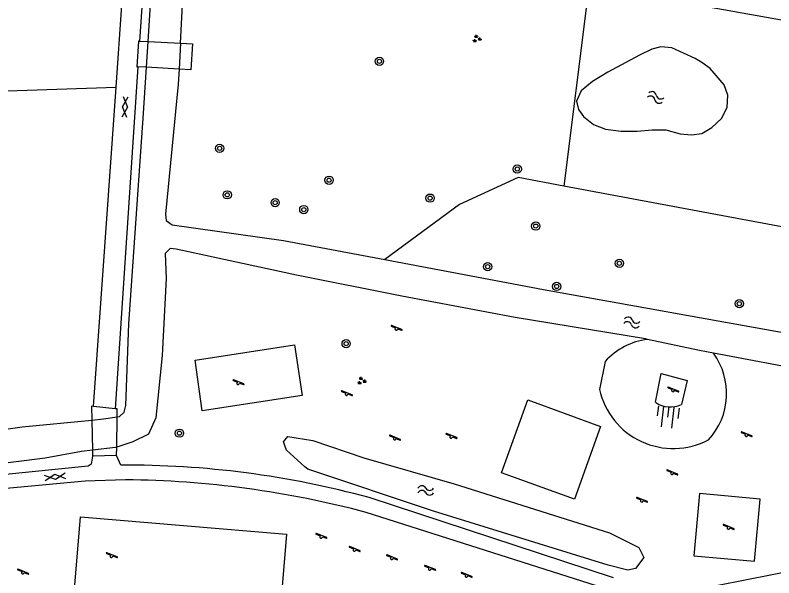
# Model space of a CAD drawing. Extents: x 131000 to 133013, y 393000 to 396501.
# Drawn here: x 131071.9 to 131145.1, y 395613.7 to 395668.1 of the extents above; entities that cross this region are included whole.
import ezdxf

# ---------------------------------------------------------------- set-up
doc = ezdxf.new("R2010")
doc.units = 0
for name, color, linetype in [('gg-knt-bovenkant onderkant talud', 7, 'Continuous'), ('gg-knt-verharding', 7, 'Continuous'), ('gg-kntw-bovenkant insteek waterloop', 7, 'Continuous'), ('gg-kwrk-kunstwerk niveau 01', 7, 'Continuous'), ('gt-grn-groengrens', 7, 'Continuous'), ('gt-symb-boom', 7, 'Continuous'), ('gt-symb-gesloten verharding', 7, 'Continuous'), ('gt-symb-groenvak', 7, 'Continuous'), ('gt-symb-speelvoorziening', 7, 'Continuous'), ('gt-symb-talud symbool', 7, 'Continuous'), ('gt-symb-watersymbool', 7, 'Continuous')]:
    doc.layers.add(name, color=color, linetype=linetype)

# ---------------------------------------------------------------- blocks, each defined once
blk = doc.blocks.new('gt0-GRVAK')
at = {"layer": 'gt-symb-groenvak'}
for p, q in [((-0.11, 0.189), (-0.228, 0.24)), ((-0.182, 0.153), (0.088, 0.153)), ((-0.091, 0.211), (-0.156, 0.322)), ((-0.047, 0.214), (-0.047, 0.393)), ((-0.004, 0.211), (0.061, 0.322)), ((0.015, 0.189), (0.133, 0.24)), ((0.262, -0.052), (0.197, 0.059)), ((0.305, -0.049), (0.305, 0.13)), ((0.349, -0.052), (0.414, 0.059)), ((-0.245, -0.228), (-0.363, -0.177)), ((-0.318, -0.264), (-0.047, -0.264)), ((-0.226, -0.206), (-0.291, -0.095)), ((-0.183, -0.203), (-0.183, -0.024)), ((-0.139, -0.206), (-0.074, -0.095)), ((-0.12, -0.228), (-0.002, -0.177)), ((0.243, -0.074), (0.125, -0.023)), ((0.17, -0.11), (0.441, -0.11)), ((0.368, -0.074), (0.486, -0.023))]:
    blk.add_line(p, q, dxfattribs=at)
blk = doc.blocks.new('gt0-BOOM')
at = {"layer": 'gt-symb-boom'}
for radius in [0.4, 0.2]:
    blk.add_circle((0, 0), radius, dxfattribs=at)
blk = doc.blocks.new('gt0-WA')
at = {"layer": 'gt-symb-watersymbool'}
for centre, start, end in [((-0.323, 0.022), 28.07249, 151.92751), ((0.427, 0.422), 208.07248, 331.92751), ((-0.323, -0.428), 28.07249, 151.92751), ((0.427, -0.028), 208.07248, 331.92751)]:
    blk.add_arc(centre, 0.425, start, end, dxfattribs=at)
blk = doc.blocks.new('gt0-GESVH1')
at = {"layer": 'gt-symb-gesloten verharding'}
for p, q in [((-0.992, -0.261), (0.008, 0.239)), ((0.008, -0.261), (-0.992, 0.239)), ((0.008, 0.239), (1.008, -0.261)), ((1.008, 0.239), (0.008, -0.261))]:
    blk.add_line(p, q, dxfattribs=at)
blk = doc.blocks.new('gt0-SV')
at = {"layer": 'gt-symb-speelvoorziening'}
for p, q in [((-0.477, 0.255), (-0.08, 0.096)), ((0.542, -0.076), (-0.449, 0.324)), ((0.125, 0.014), (0.515, -0.143))]:
    blk.add_line(p, q, dxfattribs=at)
for centre, radius, start, end in [((-0.466, 0.291), 0.0369, 63.6251, 252.66016), ((-0.002, -0.005), 0.128, 127.68665, 8.59861), ((0.531, -0.111), 0.0363, 243.50852, 72.54358)]:
    blk.add_arc(centre, radius, start, end, dxfattribs=at)
blk = doc.blocks.new('gt0-TALUD_1')
at = {"layer": 'gt-symb-talud symbool'}
for p, q in [((-1, -1), (-1, 0)), ((-0.5, -2), (-0.5, 0)), ((0, -1), (0, 0)), ((0.5, -2), (0.5, 0)), ((1, -1), (1, 0))]:
    blk.add_line(p, q, dxfattribs=at)

msp = doc.modelspace()

# ---------------------------------------------------------------- linework, layer by layer
at = {"layer": 'gg-knt-bovenkant onderkant talud'}
msp.add_line((131128.808, 395634.638), (131128.257, 395631.94), dxfattribs=at)
msp.add_lwpolyline([(131133.651, 395630.695), (131134.217, 395633.465), (131136.721, 395632.811), (131136.154, 395630.483)], dxfattribs=at)
for centre, radius, start, end in [((131133.727, 395630.194), 6.629, 97.27268, 137.90587), ((131133.935, 395631.545), 6.589, 317.20036, 36.33927), ((131135.376, 395633.524), 7.293, 192.54413, 297.72322), ((131135.086, 395632.759), 2.514, 235.1867, 295.13069)]:
    msp.add_arc(centre, radius, start, end, dxfattribs=at)
at = {"layer": 'gg-knt-verharding'}
for p, q in [((131085.338, 395687.564), (131083.894, 395665.567)), ((131081.63, 395661.111), (131082.188, 395669.021)), ((131083.734, 395663.081), (131081.546, 395630.071)), ((131079.457, 395630.296), (131081.63, 395661.111)), ((131082.065, 395624.623), (131081.671, 395625.543)), ((131129.616, 395613.747), (131106.038, 395621.489)), ((131130.187, 395612.282), (131105.76, 395620.057))]:
    msp.add_line(p, q, dxfattribs=at)
for points in [[(131098.821, 395636.245), (131099.573, 395631.356), (131089.927, 395629.855), (131089.243, 395634.771), (131098.821, 395636.245)], [(131128.361, 395628.361), (131125.862, 395621.343), (131118.811, 395623.882), (131121.34, 395630.918), (131128.361, 395628.361)], [(131079.35, 395625.5), (131079.206, 395624.728), (131078.932, 395624.522), (131067.764, 395623.407), (131038.753, 395620.016)], [(131082.526, 395623.21), (131078.647, 395623.065), (131067.907, 395622.08), (131039.022, 395618.519)], [(131137.367, 395615.874), (131143.206, 395615.365), (131143.751, 395621.332), (131137.908, 395621.9), (131137.367, 395615.874)], [(131077.018, 395605.696), (131078.177, 395619.623), (131098.05, 395617.979), (131096.92, 395604.04), (131077.018, 395605.696)], [(131159.988, 395617.152), (131147.521, 395614.557), (131139.693, 395613.02)]]:
    msp.add_lwpolyline(points, dxfattribs=at)
for centre, radius, start, end in [((131082.731, 395536.464), 88.161, 74.67084, 90.43304), ((131081.688, 395529.857), 93.357, 75.05773, 89.48589)]:
    msp.add_arc(centre, radius, start, end, dxfattribs=at)
at = {"layer": 'gg-kntw-bovenkant insteek waterloop'}
for p, q in [((131084.552, 395663.035), (131084.71, 395665.522)), ((131087.825, 395665.351), (131087.694, 395662.861))]:
    msp.add_line(p, q, dxfattribs=at)
for points in [[(131084.71, 395665.522), (131085.614, 395679.837), (131086.462, 395688.322), (131086.172, 395688.492), (131085.419, 395688.52)], [(131087.825, 395665.351), (131089.004, 395687.708), (131089.173, 395688.171), (131089.635, 395688.175), (131106.853, 395684.69), (131115.05, 395683.231)], [(131138.92, 395662.913), (131138.122, 395663.502), (131137.484, 395663.9), (131135.225, 395664.918), (131134.187, 395665.024), (131133.323, 395664.786), (131132.117, 395664.199), (131129.074, 395662.558), (131127.582, 395661.68), (131126.494, 395660.748), (131126.042, 395659.764), (131126.222, 395658.958), (131126.724, 395658.278), (131127.676, 395657.528), (131128.833, 395657.077), (131130.335, 395656.859), (131131.892, 395656.873), (131133.333, 395657.001), (131134.659, 395657.012), (131136.047, 395656.621), (131137.144, 395656.515), (131138.123, 395656.638), (131139.099, 395657.224), (131140.014, 395658.097), (131140.582, 395659.14), (131140.629, 395660.351), (131140.275, 395661.329), (131138.92, 395662.913)], [(131081.724, 395629.3), (131081.952, 395629.336), (131082.409, 395629.744), (131082.578, 395630.379), (131082.856, 395638.285), (131084.243, 395658.139), (131084.552, 395663.035)], [(131087.694, 395662.861), (131087.617, 395661.396), (131086.396, 395648.868), (131086.459, 395648.234), (131087.039, 395647.835), (131097.78, 395646.312), (131107.548, 395644.464)], [(131132.888, 395636.77), (131132.7, 395636.81), (131120.109, 395638.894), (131109.191, 395640.933), (131099.022, 395642.98), (131087.407, 395645.475), (131086.831, 395645.528), (131086.372, 395645.062), (131086.452, 395642.641), (131086.054, 395635.197), (131085.472, 395629.194), (131084.735, 395627.63), (131083.242, 395626.867), (131081.683, 395626.369)], [(131107.548, 395644.464), (131122.854, 395641.569), (131146.889, 395637.277)], [(131139.242, 395635.449), (131137.902, 395635.702), (131132.888, 395636.77)], [(131169.562, 395629.631), (131158.352, 395631.841), (131139.242, 395635.449)], [(131079.277, 395628.983), (131080.396, 395629.092), (131081.724, 395629.3)], [(131021.056, 395621.372), (131020.702, 395622.234), (131020.752, 395623.099), (131021.902, 395623.513), (131031.418, 395623.595), (131039.261, 395623.72), (131042.432, 395623.92), (131051.59, 395625.326), (131072.56, 395628.332), (131079.277, 395628.983)], [(131129.229, 395618.094), (131132.042, 395616.683), (131132.537, 395615.7), (131131.739, 395614.654), (131130.991, 395614.475), (131129.082, 395614.978), (131112.254, 395620.198), (131100.106, 395624.244), (131099.835, 395624.45), (131098.072, 395626.073), (131097.777, 395626.878), (131098.176, 395627.401), (131100.602, 395627.018), (131105.519, 395625.33), (131114.25, 395622.81), (131129.229, 395618.094)], [(131079.338, 395626.079), (131078.289, 395625.96), (131074.777, 395625.295), (131065.846, 395624.18), (131051.559, 395622.269), (131041.303, 395620.968), (131032.886, 395620.55), (131025.214, 395620.715), (131021.924, 395621.033), (131021.056, 395621.372)], [(131081.683, 395626.369), (131081.574, 395626.334), (131079.338, 395626.079)]]:
    msp.add_lwpolyline(points, dxfattribs=at)
at = {"layer": 'gg-kwrk-kunstwerk niveau 01'}
for p, q in [((131083.894, 395665.567), (131084.71, 395665.522)), ((131084.71, 395665.522), (131087.825, 395665.351)), ((131084.552, 395663.035), (131083.734, 395663.081)), ((131087.694, 395662.861), (131084.552, 395663.035)), ((131081.546, 395630.071), (131079.457, 395630.296)), ((131081.683, 395626.369), (131081.724, 395629.3)), ((131079.277, 395628.983), (131079.338, 395626.079)), ((131079.338, 395626.079), (131079.35, 395625.5)), ((131081.671, 395625.543), (131081.683, 395626.369)), ((131081.671, 395625.543), (131079.35, 395625.5))]:
    msp.add_line(p, q, dxfattribs=at)
for points in [[(131083.894, 395665.567), (131083.773, 395665.574), (131083.632, 395663.087), (131083.734, 395663.081)], [(131087.825, 395665.351), (131088.983, 395665.287), (131088.837, 395662.797), (131087.694, 395662.861)], [(131079.457, 395630.296), (131079.249, 395630.318), (131079.277, 395628.983)], [(131081.724, 395629.3), (131081.735, 395630.051), (131081.546, 395630.071)]]:
    msp.add_lwpolyline(points, dxfattribs=at)
at = {"layer": 'gt-grn-groengrens'}
for p, q in [((131127.234, 395670.964), (131124.83, 395651.56)), ((131016.639, 395658.96), (131081.63, 395661.111))]:
    msp.add_line(p, q, dxfattribs=at)
for points in [[(131127.234, 395670.964), (131152.681, 395666.403), (131155.459, 395665.881), (131157.644, 395675.697)], [(131124.83, 395651.56), (131120.401, 395652.385), (131114.751, 395649.804), (131107.548, 395644.464)], [(131146.889, 395637.277), (131148.785, 395647.096), (131124.83, 395651.56)]]:
    msp.add_lwpolyline(points, dxfattribs=at)

# ---------------------------------------------------------------- block references
at = {"layer": 'gt-symb-boom'}
for p in [(131107.03, 395663.616), (131091.609, 395655.216), (131120.323, 395653.211), (131102.17, 395652.135), (131092.342, 395650.724), (131096.97, 395649.969), (131111.916, 395650.403), (131099.733, 395649.298), (131122.111, 395647.707), (131130.177, 395644.114), (131117.465, 395643.783), (131124.122, 395641.879), (131141.747, 395640.217), (131103.817, 395636.35), (131087.734, 395627.715)]:
    msp.add_blockref('gt0-BOOM', p, dxfattribs=at)
at = {"layer": 'gt-symb-gesloten verharding'}
for p, rotation in [((131082.492, 395659.213), -94.01217115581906), ((131075.728, 395623.503), 5.967037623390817)]:
    msp.add_blockref('gt0-GESVH1', p, dxfattribs=dict(at, rotation=rotation))
at = {"layer": 'gt-symb-groenvak'}
for p in [(131116.412, 395665.784), (131105.301, 395632.76)]:
    msp.add_blockref('gt0-GRVAK', p, dxfattribs=at)
at = {"layer": 'gt-symb-speelvoorziening'}
for p in [(131108.652, 395637.787), (131093.402, 395632.54), (131135.345, 395631.845), (131103.854, 395631.488), (131113.949, 395627.357), (131142.414, 395627.526), (131108.499, 395627.19), (131135.251, 395623.844), (131132.336, 395621.193), (131140.692, 395618.565), (131101.399, 395617.707), (131104.614, 395616.444), (131081.18, 395615.85), (131108.22, 395615.634), (131072.627, 395614.25), (131111.888, 395614.622), (131115.411, 395613.945)]:
    msp.add_blockref('gt0-SV', p, dxfattribs=at)
at = {"layer": 'gt-symb-talud symbool', "xscale": 1.000104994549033, "yscale": 1.000104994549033, "rotation": -6.833672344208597}
msp.add_blockref('gt0-TALUD_1', (131134.977, 395630.247), dxfattribs=at)
at = {"layer": 'gt-symb-watersymbool'}
for p, rotation in [((131133.622, 395660.143), -18.181268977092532), ((131131.332, 395638.417), -10.140793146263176)]:
    msp.add_blockref('gt0-WA', p, dxfattribs=dict(at, rotation=rotation))
msp.add_blockref('gt0-WA', (131111.445, 395622.186), dxfattribs=at)

doc.saveas('drawing.dxf')
